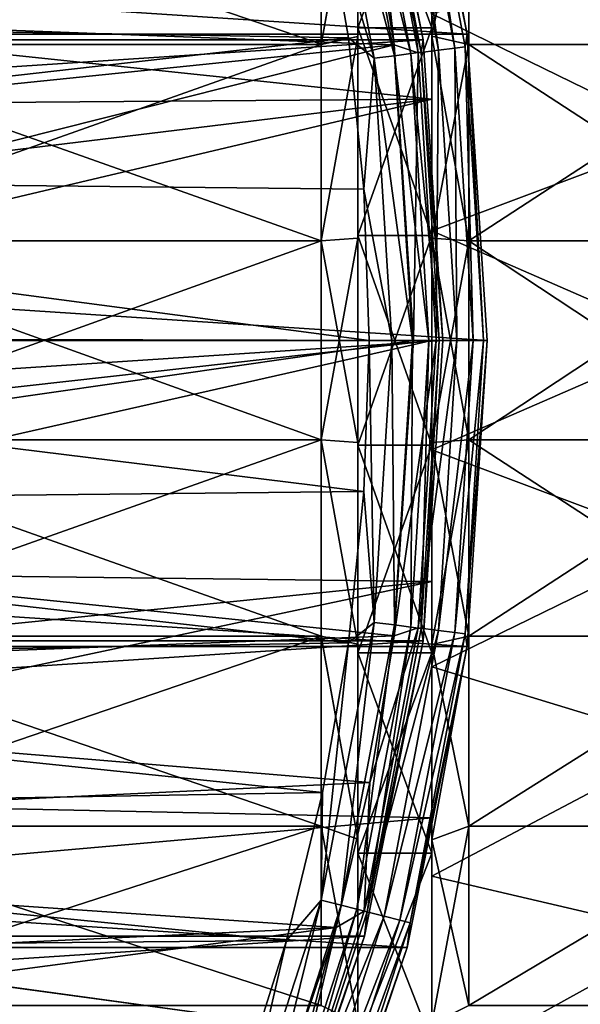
# Model space of a CAD drawing. Header units: millimetres. Extents: x -223 to 138, y -45 to 391.
# Tile 324 of 364: x 100.42 to 108.01, y -8.99 to 4.34. Entities that reach past the tile are written whole.
import ezdxf

# ---------------------------------------------------------------- set-up
doc = ezdxf.new("R2010")
doc.units = ezdxf.units.MM
doc.header["$LTSCALE"] = 65.185185
for name, color, linetype in [('1', 7, 'CONTINUOUS'), ('223', 7, 'CONTINUOUS'), ('224', 7, 'CONTINUOUS'), ('228', 7, 'CONTINUOUS'), ('229', 7, 'CONTINUOUS'), ('232', 7, 'CONTINUOUS'), ('233', 7, 'CONTINUOUS'), ('234', 7, 'CONTINUOUS'), ('314', 7, 'CONTINUOUS'), ('315', 7, 'CONTINUOUS'), ('319', 7, 'CONTINUOUS'), ('320', 7, 'CONTINUOUS'), ('321', 7, 'CONTINUOUS'), ('322', 7, 'CONTINUOUS'), ('325', 7, 'CONTINUOUS'), ('326', 7, 'CONTINUOUS'), ('327', 7, 'CONTINUOUS'), ('328', 7, 'CONTINUOUS'), ('329', 7, 'CONTINUOUS'), ('351', 7, 'CONTINUOUS'), ('362', 7, 'CONTINUOUS'), ('365', 7, 'CONTINUOUS'), ('63', 7, 'CONTINUOUS'), ('64', 7, 'CONTINUOUS'), ('69', 7, 'CONTINUOUS'), ('8', 7, 'CONTINUOUS'), ('82', 7, 'CONTINUOUS'), ('83', 7, 'CONTINUOUS'), ('9', 7, 'CONTINUOUS')]:
    doc.layers.add(name, color=color, linetype=linetype)

msp = doc.modelspace()

# ---------------------------------------------------------------- linework, layer by layer
at = {"layer": '1', "color": 7, "linetype": 'CONTINUOUS', "true_color": 0xaaaaaa}
for points in [[(106, -13, -38), (106, 13, -38), (106, 12.376, -15.519), (106, -13, -38)], [(106, 12.402, 19.37), (106, 9.528, 20.934), (106, 1.483, 19.794), (106, 12.402, 19.37)], [(106, 4.417, 19.352), (106, 12.402, 19.37), (106, 1.483, 19.794), (106, 4.417, 19.352)], [(106, 9.925, -17.191), (106, -13, -38), (106, 12.376, -15.519), (106, 9.925, -17.191)], [(106, 7.252, -18.478), (106, -13, -38), (106, 9.925, -17.191), (106, 7.252, -18.478)], [(106, -9.528, 20.934), (106, -12.402, 19.37), (106, 9.528, 20.934), (106, -9.528, 20.934)], [(106, 9.528, 20.934), (106, -12.402, 19.37), (106, -1.483, 19.794), (106, 9.528, 20.934)], [(106, 6.461, 22.074), (106, -9.528, 20.934), (106, 9.528, 20.934), (106, 6.461, 22.074)], [(106, 1.483, 19.794), (106, 9.528, 20.934), (106, -1.483, 19.794), (106, 1.483, 19.794)], [(106, 4.417, -19.352), (106, -13, -38), (106, 7.252, -18.478), (106, 4.417, -19.352)], [(106, -6.461, 22.074), (106, -9.528, 20.934), (106, 6.461, 22.074), (106, -6.461, 22.074)], [(106, 3.264, 22.767), (106, -6.461, 22.074), (106, 6.461, 22.074), (106, 3.264, 22.767)], [(106, 1.483, -19.794), (106, -13, -38), (106, 4.417, -19.352), (106, 1.483, -19.794)], [(106, -3.264, 22.767), (106, -6.461, 22.074), (106, 3.264, 22.767), (106, -3.264, 22.767)], [(106, 0, 23), (106, -3.264, 22.767), (106, 3.264, 22.767), (106, 0, 23)], [(106, -1.483, -19.794), (106, -13, -38), (106, 1.483, -19.794), (106, -1.483, -19.794)], [(106, -4.417, -19.352), (106, -13, -38), (106, -1.483, -19.794), (106, -4.417, -19.352)], [(106, -1.483, 19.794), (106, -12.402, 19.37), (106, -4.417, 19.352), (106, -1.483, 19.794)], [(106, -7.252, -18.478), (106, -13, -38), (106, -4.417, -19.352), (106, -7.252, -18.478)], [(106, -12.402, 19.37), (106, -15.025, 17.414), (106, -4.417, 19.352), (106, -12.402, 19.37)], [(106, -4.417, 19.352), (106, -15.025, 17.414), (106, -7.252, 18.478), (106, -4.417, 19.352)], [(106, -9.925, -17.191), (106, -13, -38), (106, -7.252, -18.478), (106, -9.925, -17.191)], [(106, -7.252, 18.478), (106, -15.025, 17.414), (106, -9.925, 17.191), (106, -7.252, 18.478)]]:
    msp.add_3dface(points, dxfattribs=at)
at = {"layer": '223', "color": 7, "linetype": 'CONTINUOUS', "true_color": 0xaaaaaa}
for points in [[(106, 6.942, -17.687), (106, 4.228, -18.524), (106, 4.116, -18.036), (106, 6.942, -17.687)], [(106, 6.759, -17.221), (106, 6.942, -17.687), (106, 4.116, -18.036), (106, 6.759, -17.221)], [(106, 4.228, 18.524), (106, 6.942, 17.687), (106, 1.382, 18.448), (106, 4.228, 18.524)], [(106, 1.382, 18.448), (106, 6.942, 17.687), (106, 4.116, 18.036), (106, 1.382, 18.448)], [(106, 4.116, 18.036), (106, 6.942, 17.687), (106, 6.759, 17.221), (106, 4.116, 18.036)], [(106, 4.228, -18.524), (106, 1.42, -18.947), (106, -4.228, -18.524), (106, 4.228, -18.524)], [(106, 4.228, -18.524), (106, -4.228, -18.524), (106, -1.382, -18.448), (106, 4.228, -18.524)], [(106, 4.116, -18.036), (106, 4.228, -18.524), (106, 1.382, -18.448), (106, 4.116, -18.036)], [(106, 1.382, -18.448), (106, 4.228, -18.524), (106, -1.382, -18.448), (106, 1.382, -18.448)], [(106, -4.228, 18.524), (106, -1.42, 18.947), (106, 4.228, 18.524), (106, -4.228, 18.524)], [(106, -4.228, 18.524), (106, 4.228, 18.524), (106, 1.382, 18.448), (106, -4.228, 18.524)], [(106, -1.42, 18.947), (106, 1.42, 18.947), (106, 4.228, 18.524), (106, -1.42, 18.947)], [(106, 1.42, -18.947), (106, -1.42, -18.947), (106, -4.228, -18.524), (106, 1.42, -18.947)], [(106, -1.382, 18.448), (106, -4.228, 18.524), (106, 1.382, 18.448), (106, -1.382, 18.448)], [(106, -4.228, -18.524), (106, -6.942, -17.687), (106, -1.382, -18.448), (106, -4.228, -18.524)], [(106, -1.382, -18.448), (106, -6.942, -17.687), (106, -4.116, -18.036), (106, -1.382, -18.448)], [(106, -4.116, 18.036), (106, -4.228, 18.524), (106, -1.382, 18.448), (106, -4.116, 18.036)], [(106, -4.116, -18.036), (106, -6.942, -17.687), (106, -6.759, -17.221), (106, -4.116, -18.036)], [(106, -6.942, 17.687), (106, -4.228, 18.524), (106, -4.116, 18.036), (106, -6.942, 17.687)], [(106, -6.759, 17.221), (106, -6.942, 17.687), (106, -4.116, 18.036), (106, -6.759, 17.221)], [(106, -6.942, -17.687), (106, -9.5, -16.454), (106, -6.759, -17.221), (106, -6.942, -17.687)], [(106, -6.759, -17.221), (106, -9.5, -16.454), (106, -9.25, -16.022), (106, -6.759, -17.221)], [(106, -9.5, 16.454), (106, -6.942, 17.687), (106, -6.759, 17.221), (106, -9.5, 16.454)], [(106, -9.25, 16.022), (106, -9.5, 16.454), (106, -6.759, 17.221), (106, -9.25, 16.022)]]:
    msp.add_3dface(points, dxfattribs=at)
at = {"layer": '224', "color": 7, "linetype": 'CONTINUOUS', "true_color": 0xaaaaaa}
for points in [[(109.403, 5.457, 18.585), (106, 4.417, 19.352), (109.403, 2.757, 19.173), (109.403, 5.457, 18.585)], [(106, 4.417, 19.352), (106, 1.483, 19.794), (109.403, 2.757, 19.173), (106, 4.417, 19.352)], [(109.403, 2.757, 19.173), (106, 1.483, 19.794), (109.403, 0, 19.37), (109.403, 2.757, 19.173)], [(106, 1.483, 19.794), (106, -1.483, 19.794), (109.403, 0, 19.37), (106, 1.483, 19.794)], [(109.403, 0, 19.37), (106, -1.483, 19.794), (109.403, -2.757, 19.173), (109.403, 0, 19.37)], [(106, -1.483, 19.794), (106, -4.417, 19.352), (109.403, -2.757, 19.173), (106, -1.483, 19.794)], [(109.403, -2.757, 19.173), (106, -4.417, 19.352), (109.403, -5.457, 18.585), (109.403, -2.757, 19.173)], [(106, -4.417, 19.352), (106, -7.252, 18.478), (109.403, -5.457, 18.585), (106, -4.417, 19.352)], [(109.403, -5.457, 18.585), (106, -7.252, 18.478), (109.403, -8.047, 17.62), (109.403, -5.457, 18.585)], [(106, -7.252, 18.478), (106, -9.925, 17.191), (109.403, -8.047, 17.62), (106, -7.252, 18.478)], [(109.403, -8.047, 17.62), (106, -9.925, 17.191), (109.403, -10.472, 16.295), (109.403, -8.047, 17.62)]]:
    msp.add_3dface(points, dxfattribs=at)
at = {"layer": '228', "color": 7, "linetype": 'CONTINUOUS', "true_color": 0xaaaaaa}
for points in [[(110.582, 6.576, 16.756), (110.582, 4.005, 17.549), (106.5, 6.576, 16.756), (110.582, 6.576, 16.756)], [(106.5, 6.576, 16.756), (110.582, 4.005, 17.549), (106.5, 4.005, 17.549), (106.5, 6.576, 16.756)], [(110.582, 4.005, 17.549), (110.582, 1.345, 17.95), (106.5, 4.005, 17.549), (110.582, 4.005, 17.549)], [(106.5, 4.005, 17.549), (110.582, 1.345, 17.95), (106.5, 1.345, 17.95), (106.5, 4.005, 17.549)], [(110.582, 1.345, 17.95), (110.582, -1.345, 17.95), (106.5, 1.345, 17.95), (110.582, 1.345, 17.95)], [(106.5, 1.345, 17.95), (110.582, -1.345, 17.95), (106.5, -1.345, 17.95), (106.5, 1.345, 17.95)], [(110.582, -1.345, 17.95), (110.582, -4.005, 17.549), (106.5, -1.345, 17.95), (110.582, -1.345, 17.95)], [(106.5, -1.345, 17.95), (110.582, -4.005, 17.549), (106.5, -4.005, 17.549), (106.5, -1.345, 17.95)], [(110.582, -4.005, 17.549), (110.582, -6.576, 16.756), (106.5, -6.576, 16.756), (110.582, -4.005, 17.549)], [(106.5, -4.005, 17.549), (110.582, -4.005, 17.549), (106.5, -6.576, 16.756), (106.5, -4.005, 17.549)], [(110.582, -6.576, 16.756), (110.582, -9, 15.588), (106.5, -9, 15.589), (110.582, -6.576, 16.756)], [(106.5, -6.576, 16.756), (110.582, -6.576, 16.756), (106.5, -9, 15.589), (106.5, -6.576, 16.756)]]:
    msp.add_3dface(points, dxfattribs=at)
at = {"layer": '229', "color": 7, "linetype": 'CONTINUOUS', "true_color": 0xaaaaaa}
for points in [[(109.403, 2.757, -19.173), (106, 4.417, -19.352), (109.403, 5.457, -18.585), (109.403, 2.757, -19.173)], [(106, 1.483, -19.794), (106, 4.417, -19.352), (109.403, 2.757, -19.173), (106, 1.483, -19.794)], [(109.403, 0, -19.37), (106, 1.483, -19.794), (109.403, 2.757, -19.173), (109.403, 0, -19.37)], [(106, -1.483, -19.794), (106, 1.483, -19.794), (109.403, 0, -19.37), (106, -1.483, -19.794)], [(109.403, -2.757, -19.173), (106, -1.483, -19.794), (109.403, 0, -19.37), (109.403, -2.757, -19.173)], [(106, -4.417, -19.352), (106, -1.483, -19.794), (109.403, -2.757, -19.173), (106, -4.417, -19.352)], [(109.403, -5.457, -18.585), (106, -4.417, -19.352), (109.403, -2.757, -19.173), (109.403, -5.457, -18.585)], [(106, -7.252, -18.478), (106, -4.417, -19.352), (109.403, -5.457, -18.585), (106, -7.252, -18.478)], [(109.403, -8.047, -17.62), (106, -7.252, -18.478), (109.403, -5.457, -18.585), (109.403, -8.047, -17.62)], [(106, -9.925, -17.191), (106, -7.252, -18.478), (109.403, -8.047, -17.62), (106, -9.925, -17.191)], [(109.403, -10.472, -16.295), (106, -9.925, -17.191), (109.403, -8.047, -17.62), (109.403, -10.472, -16.295)]]:
    msp.add_3dface(points, dxfattribs=at)
at = {"layer": '232', "color": 7, "linetype": 'CONTINUOUS', "true_color": 0xaaaaaa}
for points in [[(110.582, 4.005, -17.549), (110.582, 6.576, -16.756), (106.5, 6.576, -16.756), (110.582, 4.005, -17.549)], [(106.5, 4.005, -17.549), (110.582, 4.005, -17.549), (106.5, 6.576, -16.756), (106.5, 4.005, -17.549)], [(110.582, 1.345, -17.95), (110.582, 4.005, -17.549), (106.5, 1.345, -17.95), (110.582, 1.345, -17.95)], [(106.5, 1.345, -17.95), (110.582, 4.005, -17.549), (106.5, 4.005, -17.549), (106.5, 1.345, -17.95)], [(110.582, -1.345, -17.95), (110.582, 1.345, -17.95), (106.5, -1.345, -17.95), (110.582, -1.345, -17.95)], [(106.5, -1.345, -17.95), (110.582, 1.345, -17.95), (106.5, 1.345, -17.95), (106.5, -1.345, -17.95)], [(110.582, -4.005, -17.549), (110.582, -1.345, -17.95), (106.5, -4.005, -17.549), (110.582, -4.005, -17.549)], [(106.5, -4.005, -17.549), (110.582, -1.345, -17.95), (106.5, -1.345, -17.95), (106.5, -4.005, -17.549)], [(110.582, -6.576, -16.756), (110.582, -4.005, -17.549), (106.5, -6.576, -16.756), (110.582, -6.576, -16.756)], [(106.5, -6.576, -16.756), (110.582, -4.005, -17.549), (106.5, -4.005, -17.549), (106.5, -6.576, -16.756)], [(110.582, -9, -15.588), (110.582, -6.576, -16.756), (106.5, -9, -15.589), (110.582, -9, -15.588)], [(106.5, -9, -15.589), (110.582, -6.576, -16.756), (106.5, -6.576, -16.756), (106.5, -9, -15.589)]]:
    msp.add_3dface(points, dxfattribs=at)
at = {"layer": '233', "color": 7, "linetype": 'CONTINUOUS', "true_color": 0xaaaaaa}
for points in [[(106, 6.759, -17.221), (106, 4.116, -18.036), (106.5, 6.576, -16.756), (106, 6.759, -17.221)], [(106, 4.116, -18.036), (106.5, 4.005, -17.549), (106.5, 6.576, -16.756), (106, 4.116, -18.036)], [(106, 4.116, -18.036), (106, 1.382, -18.448), (106.5, 4.005, -17.549), (106, 4.116, -18.036)], [(106, 1.382, -18.448), (106.5, 1.345, -17.95), (106.5, 4.005, -17.549), (106, 1.382, -18.448)], [(106, 1.382, -18.448), (106, -1.382, -18.448), (106.5, 1.345, -17.95), (106, 1.382, -18.448)], [(106, -1.382, -18.448), (106.5, -1.345, -17.95), (106.5, 1.345, -17.95), (106, -1.382, -18.448)], [(106, -1.382, -18.448), (106, -4.116, -18.036), (106.5, -1.345, -17.95), (106, -1.382, -18.448)], [(106, -4.116, -18.036), (106.5, -4.005, -17.549), (106.5, -1.345, -17.95), (106, -4.116, -18.036)], [(106, -4.116, -18.036), (106, -6.759, -17.221), (106.5, -4.005, -17.549), (106, -4.116, -18.036)], [(106, -6.759, -17.221), (106.5, -6.576, -16.756), (106.5, -4.005, -17.549), (106, -6.759, -17.221)], [(106, -6.759, -17.221), (106, -9.25, -16.022), (106.5, -6.576, -16.756), (106, -6.759, -17.221)], [(106, -9.25, -16.022), (106.5, -9, -15.589), (106.5, -6.576, -16.756), (106, -9.25, -16.022)]]:
    msp.add_3dface(points, dxfattribs=at)
at = {"layer": '234', "color": 7, "linetype": 'CONTINUOUS', "true_color": 0xaaaaaa}
for points in [[(106, 4.116, 18.036), (106, 6.759, 17.221), (106.5, 4.005, 17.549), (106, 4.116, 18.036)], [(106, 6.759, 17.221), (106.5, 6.576, 16.756), (106.5, 4.005, 17.549), (106, 6.759, 17.221)], [(106, 1.382, 18.448), (106, 4.116, 18.036), (106.5, 1.345, 17.95), (106, 1.382, 18.448)], [(106, 4.116, 18.036), (106.5, 4.005, 17.549), (106.5, 1.345, 17.95), (106, 4.116, 18.036)], [(106, -1.382, 18.448), (106, 1.382, 18.448), (106.5, -1.345, 17.95), (106, -1.382, 18.448)], [(106, 1.382, 18.448), (106.5, 1.345, 17.95), (106.5, -1.345, 17.95), (106, 1.382, 18.448)], [(106, -1.382, 18.448), (106.5, -1.345, 17.95), (106.5, -4.005, 17.549), (106, -1.382, 18.448)], [(106, -4.116, 18.036), (106, -1.382, 18.448), (106.5, -4.005, 17.549), (106, -4.116, 18.036)], [(106, -4.116, 18.036), (106.5, -4.005, 17.549), (106.5, -6.576, 16.756), (106, -4.116, 18.036)], [(106, -6.759, 17.221), (106, -4.116, 18.036), (106.5, -6.576, 16.756), (106, -6.759, 17.221)], [(106, -6.759, 17.221), (106.5, -6.576, 16.756), (106.5, -9, 15.589), (106, -6.759, 17.221)], [(106, -9.25, 16.022), (106, -6.759, 17.221), (106.5, -9, 15.589), (106, -9.25, 16.022)]]:
    msp.add_3dface(points, dxfattribs=at)
at = {"layer": '314', "color": 7, "linetype": 'CONTINUOUS', "true_color": 0xaaaaaa}
for points in [[(106.75, 0, -54.5), (106.478, -4.144, -54.5), (106.75, 0, -73.5), (106.75, 0, -54.5)], [(106.75, 0, -73.5), (106.478, -4.144, -54.5), (106.478, -4.144, -73.5), (106.75, 0, -73.5)], [(106.478, -4.144, -54.5), (105.668, -8.218, -54.5), (106.478, -4.144, -73.5), (106.478, -4.144, -54.5)], [(106.478, -4.144, -73.5), (105.668, -8.218, -54.5), (105.668, -8.218, -73.5), (106.478, -4.144, -73.5)], [(105.668, -8.218, -54.5), (104.333, -12.15, -54.5), (105.668, -8.218, -73.5), (105.668, -8.218, -54.5)], [(105.668, -8.218, -73.5), (104.333, -12.15, -54.5), (104.333, -12.15, -73.5), (105.668, -8.218, -73.5)]]:
    msp.add_3dface(points, dxfattribs=at)
at = {"layer": '315', "color": 7, "linetype": 'CONTINUOUS', "true_color": 0xaaaaaa}
for points in [[(105.489, 4, -53.5), (105.162, 5.986, -53.5), (88.845, 4.635, -53.5), (105.489, 4, -53.5)], [(89.41, 2.348, -53.5), (105.489, 4, -53.5), (88.845, 4.635, -53.5), (89.41, 2.348, -53.5)], [(89.6, 0, -53.5), (105.489, 4, -53.5), (89.41, 2.348, -53.5), (89.6, 0, -53.5)], [(105.75, 0, -53.5), (105.489, 4, -53.5), (89.6, 0, -53.5), (105.75, 0, -53.5)], [(105.489, -4, -53.5), (105.75, 0, -53.5), (89.41, -2.348, -53.5), (105.489, -4, -53.5)], [(89.41, -2.348, -53.5), (105.75, 0, -53.5), (89.6, 0, -53.5), (89.41, -2.348, -53.5)], [(88.845, -4.635, -53.5), (105.489, -4, -53.5), (89.41, -2.348, -53.5), (88.845, -4.635, -53.5)], [(105.162, -5.986, -53.5), (105.489, -4, -53.5), (88.845, -4.635, -53.5), (105.162, -5.986, -53.5)], [(87.919, -6.801, -53.5), (105.162, -5.986, -53.5), (88.845, -4.635, -53.5), (87.919, -6.801, -53.5)], [(104.705, -7.947, -53.5), (105.162, -5.986, -53.5), (87.919, -6.801, -53.5), (104.705, -7.947, -53.5)], [(86.657, -8.79, -53.5), (104.705, -7.947, -53.5), (87.919, -6.801, -53.5), (86.657, -8.79, -53.5)], [(103.414, -11.757, -53.5), (104.705, -7.947, -53.5), (85.092, -10.55, -53.5), (103.414, -11.757, -53.5)], [(85.092, -10.55, -53.5), (104.705, -7.947, -53.5), (86.657, -8.79, -53.5), (85.092, -10.55, -53.5)]]:
    msp.add_3dface(points, dxfattribs=at)
at = {"layer": '319', "color": 7, "linetype": 'CONTINUOUS', "true_color": 0xaaaaaa}
for points in [[(104.522, 6.121, -54.1), (104.871, 4.092, -54.1), (87.769, 4.383, -54.1), (104.522, 6.121, -54.1)], [(87.769, 4.383, -54.1), (104.871, 4.092, -54.1), (88.316, 2.222, -54.1), (87.769, 4.383, -54.1)], [(104.871, 4.092, -54.1), (105.08, 2.047, -54.1), (88.316, 2.222, -54.1), (104.871, 4.092, -54.1)], [(105.15, 0, -54.1), (88.5, 0, -54.1), (88.316, 2.222, -54.1), (105.15, 0, -54.1)], [(105.08, 2.047, -54.1), (105.15, 0, -54.1), (88.316, 2.222, -54.1), (105.08, 2.047, -54.1)], [(88.316, -2.222, -54.1), (88.5, 0, -54.1), (105.08, -2.047, -54.1), (88.316, -2.222, -54.1)], [(88.5, 0, -54.1), (105.15, 0, -54.1), (105.08, -2.047, -54.1), (88.5, 0, -54.1)], [(104.871, -4.092, -54.1), (88.316, -2.222, -54.1), (105.08, -2.047, -54.1), (104.871, -4.092, -54.1)], [(87.769, -4.383, -54.1), (88.316, -2.222, -54.1), (104.871, -4.092, -54.1), (87.769, -4.383, -54.1)], [(104.522, -6.121, -54.1), (87.769, -4.383, -54.1), (104.871, -4.092, -54.1), (104.522, -6.121, -54.1)], [(86.873, -6.425, -54.1), (87.769, -4.383, -54.1), (104.522, -6.121, -54.1), (86.873, -6.425, -54.1)], [(104.035, -8.123, -54.1), (86.873, -6.425, -54.1), (104.522, -6.121, -54.1), (104.035, -8.123, -54.1)], [(85.653, -8.292, -54.1), (86.873, -6.425, -54.1), (104.035, -8.123, -54.1), (85.653, -8.292, -54.1)], [(103.413, -10.086, -54.1), (85.653, -8.292, -54.1), (104.035, -8.123, -54.1), (103.413, -10.086, -54.1)], [(84.143, -9.932, -54.1), (85.653, -8.292, -54.1), (103.413, -10.086, -54.1), (84.143, -9.932, -54.1)]]:
    msp.add_3dface(points, dxfattribs=at)
at = {"layer": '320', "color": 7, "linetype": 'CONTINUOUS', "true_color": 0xaaaaaa}
for points in [[(106.15, 0, -55.1), (106.15, 0, -73.457), (105.884, -4.066, -73.457), (106.15, 0, -55.1)], [(105.884, -4.066, -55.1), (106.15, 0, -55.1), (105.884, -4.066, -73.457), (105.884, -4.066, -55.1)], [(105.089, -8.062, -55.1), (105.884, -4.066, -55.1), (105.089, -8.062, -73.457), (105.089, -8.062, -55.1)], [(105.089, -8.062, -73.457), (105.884, -4.066, -55.1), (105.884, -4.066, -73.457), (105.089, -8.062, -73.457)], [(103.779, -11.921, -55.1), (105.089, -8.062, -55.1), (103.779, -11.921, -73.457), (103.779, -11.921, -55.1)], [(103.779, -11.921, -73.457), (105.089, -8.062, -55.1), (105.089, -8.062, -73.457), (103.779, -11.921, -73.457)]]:
    msp.add_3dface(points, dxfattribs=at)
at = {"layer": '321', "color": 7, "linetype": 'CONTINUOUS', "true_color": 0xaaaaaa}
for points in [[(44.332, 8.218, -73.5), (106.478, 4.144, -73.5), (43.522, 4.144, -73.5), (44.332, 8.218, -73.5)], [(105.668, 8.218, -73.5), (106.478, 4.144, -73.5), (44.332, 8.218, -73.5), (105.668, 8.218, -73.5)], [(106.75, 0, -73.5), (43.25, 0, -73.5), (43.522, 4.144, -73.5), (106.75, 0, -73.5)], [(106.478, 4.144, -73.5), (106.75, 0, -73.5), (43.522, 4.144, -73.5), (106.478, 4.144, -73.5)], [(106.75, 0, -73.5), (106.478, -4.144, -73.5), (43.25, 0, -73.5), (106.75, 0, -73.5)], [(106.478, -4.144, -73.5), (43.522, -4.144, -73.5), (43.25, 0, -73.5), (106.478, -4.144, -73.5)], [(106.478, -4.144, -73.5), (105.668, -8.218, -73.5), (43.522, -4.144, -73.5), (106.478, -4.144, -73.5)], [(105.668, -8.218, -73.5), (44.332, -8.218, -73.5), (43.522, -4.144, -73.5), (105.668, -8.218, -73.5)], [(105.668, -8.218, -73.5), (104.333, -12.15, -73.5), (44.332, -8.218, -73.5), (105.668, -8.218, -73.5)], [(104.333, -12.15, -73.5), (45.667, -12.15, -73.5), (44.332, -8.218, -73.5), (104.333, -12.15, -73.5)]]:
    msp.add_3dface(points, dxfattribs=at)
at = {"layer": '322', "color": 7, "linetype": 'CONTINUOUS', "true_color": 0xaaaaaa}
for points in [[(106.478, 4.144, -73.5), (105.668, 8.218, -73.5), (106.478, 4.144, -54.5), (106.478, 4.144, -73.5)], [(106.478, 4.144, -54.5), (105.668, 8.218, -73.5), (105.668, 8.218, -54.5), (106.478, 4.144, -54.5)], [(106.75, 0, -54.5), (106.75, 0, -73.5), (106.478, 4.144, -73.5), (106.75, 0, -54.5)], [(106.75, 0, -54.5), (106.478, 4.144, -73.5), (106.478, 4.144, -54.5), (106.75, 0, -54.5)]]:
    msp.add_3dface(points, dxfattribs=at)
at = {"layer": '325', "color": 7, "linetype": 'CONTINUOUS', "true_color": 0xaaaaaa}
for points in [[(105.884, 4.066, -55.1), (105.089, 8.062, -55.1), (105.884, 4.066, -73.457), (105.884, 4.066, -55.1)], [(105.884, 4.066, -73.457), (105.089, 8.062, -55.1), (105.089, 8.062, -73.457), (105.884, 4.066, -73.457)], [(106.15, 0, -73.457), (106.15, 0, -55.1), (105.884, 4.066, -55.1), (106.15, 0, -73.457)], [(106.15, 0, -73.457), (105.884, 4.066, -55.1), (105.884, 4.066, -73.457), (106.15, 0, -73.457)]]:
    msp.add_3dface(points, dxfattribs=at)
at = {"layer": '326', "color": 7, "linetype": 'CONTINUOUS', "true_color": 0xaaaaaa}
for points in [[(105.75, 0, -53.5), (105.489, -4, -53.5), (106.059, 0, -53.549), (105.75, 0, -53.5)], [(106.059, 0, -53.549), (105.489, -4, -53.5), (105.814, -3.893, -53.549), (106.059, 0, -53.549)], [(106.059, 0, -53.549), (105.814, -3.893, -53.549), (106.338, 0, -53.691), (106.059, 0, -53.549)], [(106.338, 0, -53.691), (105.814, -3.893, -53.549), (106.091, -3.928, -53.691), (106.338, 0, -53.691)], [(106.338, 0, -53.691), (106.091, -3.928, -53.691), (106.559, 0, -53.913), (106.338, 0, -53.691)], [(106.559, 0, -53.913), (106.091, -3.928, -53.691), (106.311, -3.955, -53.913), (106.559, 0, -53.913)], [(106.559, 0, -53.913), (106.311, -3.955, -53.913), (106.701, 0, -54.192), (106.559, 0, -53.913)], [(106.701, 0, -54.192), (106.311, -3.955, -53.913), (106.451, -3.973, -54.192), (106.701, 0, -54.192)], [(106.478, -4.144, -54.5), (106.75, 0, -54.5), (106.451, -3.973, -54.192), (106.478, -4.144, -54.5)], [(106.75, 0, -54.5), (106.701, 0, -54.192), (106.451, -3.973, -54.192), (106.75, 0, -54.5)], [(105.814, -3.893, -53.549), (105.162, -5.986, -53.5), (105.083, -7.724, -53.549), (105.814, -3.893, -53.549)], [(105.814, -3.893, -53.549), (105.083, -7.724, -53.549), (106.091, -3.928, -53.691), (105.814, -3.893, -53.549)], [(106.091, -3.928, -53.691), (105.083, -7.724, -53.549), (105.353, -7.793, -53.691), (106.091, -3.928, -53.691)], [(105.489, -4, -53.5), (105.162, -5.986, -53.5), (105.814, -3.893, -53.549), (105.489, -4, -53.5)], [(106.091, -3.928, -53.691), (105.353, -7.793, -53.691), (106.311, -3.955, -53.913), (106.091, -3.928, -53.691)], [(106.311, -3.955, -53.913), (105.353, -7.793, -53.691), (105.568, -7.849, -53.913), (106.311, -3.955, -53.913)], [(106.311, -3.955, -53.913), (105.568, -7.849, -53.913), (106.451, -3.973, -54.192), (106.311, -3.955, -53.913)], [(106.451, -3.973, -54.192), (105.568, -7.849, -53.913), (105.705, -7.884, -54.192), (106.451, -3.973, -54.192)], [(106.478, -4.144, -54.5), (106.451, -3.973, -54.192), (105.705, -7.884, -54.192), (106.478, -4.144, -54.5)], [(105.668, -8.218, -54.5), (106.478, -4.144, -54.5), (105.705, -7.884, -54.192), (105.668, -8.218, -54.5)], [(105.162, -5.986, -53.5), (104.705, -7.947, -53.5), (105.083, -7.724, -53.549), (105.162, -5.986, -53.5)], [(105.083, -7.724, -53.549), (104.705, -7.947, -53.5), (103.878, -11.434, -53.549), (105.083, -7.724, -53.549)], [(105.083, -7.724, -53.549), (103.878, -11.434, -53.549), (105.353, -7.793, -53.691), (105.083, -7.724, -53.549)], [(105.353, -7.793, -53.691), (103.878, -11.434, -53.549), (104.137, -11.536, -53.691), (105.353, -7.793, -53.691)], [(105.353, -7.793, -53.691), (104.137, -11.536, -53.691), (105.568, -7.849, -53.913), (105.353, -7.793, -53.691)], [(105.568, -7.849, -53.913), (104.137, -11.536, -53.691), (104.343, -11.618, -53.913), (105.568, -7.849, -53.913)], [(105.568, -7.849, -53.913), (104.343, -11.618, -53.913), (105.705, -7.884, -54.192), (105.568, -7.849, -53.913)], [(104.705, -7.947, -53.5), (103.414, -11.757, -53.5), (103.878, -11.434, -53.549), (104.705, -7.947, -53.5)], [(105.705, -7.884, -54.192), (104.343, -11.618, -53.913), (104.475, -11.67, -54.192), (105.705, -7.884, -54.192)], [(105.668, -8.218, -54.5), (105.705, -7.884, -54.192), (104.475, -11.67, -54.192), (105.668, -8.218, -54.5)], [(104.333, -12.15, -54.5), (105.668, -8.218, -54.5), (104.475, -11.67, -54.192), (104.333, -12.15, -54.5)]]:
    msp.add_3dface(points, dxfattribs=at)
at = {"layer": '327', "color": 7, "linetype": 'CONTINUOUS', "true_color": 0xaaaaaa}
for points in [[(106.478, 4.144, -54.5), (105.668, 8.218, -54.5), (105.705, 7.884, -54.192), (106.478, 4.144, -54.5)], [(105.568, 7.849, -53.913), (106.311, 3.955, -53.913), (105.705, 7.884, -54.192), (105.568, 7.849, -53.913)], [(106.478, 4.144, -54.5), (105.705, 7.884, -54.192), (106.451, 3.973, -54.192), (106.478, 4.144, -54.5)], [(105.705, 7.884, -54.192), (106.311, 3.955, -53.913), (106.451, 3.973, -54.192), (105.705, 7.884, -54.192)], [(105.083, 7.724, -53.549), (105.814, 3.893, -53.549), (105.353, 7.793, -53.691), (105.083, 7.724, -53.549)], [(105.353, 7.793, -53.691), (106.091, 3.928, -53.691), (105.568, 7.849, -53.913), (105.353, 7.793, -53.691)], [(105.353, 7.793, -53.691), (105.814, 3.893, -53.549), (106.091, 3.928, -53.691), (105.353, 7.793, -53.691)], [(105.568, 7.849, -53.913), (106.091, 3.928, -53.691), (106.311, 3.955, -53.913), (105.568, 7.849, -53.913)], [(105.162, 5.986, -53.5), (105.489, 4, -53.5), (105.083, 7.724, -53.549), (105.162, 5.986, -53.5)], [(105.083, 7.724, -53.549), (105.489, 4, -53.5), (105.814, 3.893, -53.549), (105.083, 7.724, -53.549)], [(106.701, 0, -54.192), (106.478, 4.144, -54.5), (106.451, 3.973, -54.192), (106.701, 0, -54.192)], [(106.75, 0, -54.5), (106.478, 4.144, -54.5), (106.701, 0, -54.192), (106.75, 0, -54.5)], [(105.489, 4, -53.5), (105.75, 0, -53.5), (105.814, 3.893, -53.549), (105.489, 4, -53.5)], [(105.75, 0, -53.5), (106.059, 0, -53.549), (105.814, 3.893, -53.549), (105.75, 0, -53.5)], [(105.814, 3.893, -53.549), (106.059, 0, -53.549), (106.091, 3.928, -53.691), (105.814, 3.893, -53.549)], [(106.059, 0, -53.549), (106.338, 0, -53.691), (106.091, 3.928, -53.691), (106.059, 0, -53.549)], [(106.091, 3.928, -53.691), (106.338, 0, -53.691), (106.311, 3.955, -53.913), (106.091, 3.928, -53.691)], [(106.311, 3.955, -53.913), (106.559, 0, -53.913), (106.451, 3.973, -54.192), (106.311, 3.955, -53.913)], [(106.338, 0, -53.691), (106.559, 0, -53.913), (106.311, 3.955, -53.913), (106.338, 0, -53.691)], [(106.559, 0, -53.913), (106.701, 0, -54.192), (106.451, 3.973, -54.192), (106.559, 0, -53.913)]]:
    msp.add_3dface(points, dxfattribs=at)
at = {"layer": '328', "color": 7, "linetype": 'CONTINUOUS', "true_color": 0xaaaaaa}
for points in [[(105.089, 8.062, -55.1), (105.884, 4.066, -55.1), (105.124, 7.735, -54.792), (105.089, 8.062, -55.1)], [(105.124, 7.735, -54.792), (105.856, 3.898, -54.792), (104.987, 7.699, -54.513), (105.124, 7.735, -54.792)], [(105.124, 7.735, -54.792), (105.884, 4.066, -55.1), (105.856, 3.898, -54.792), (105.124, 7.735, -54.792)], [(104.772, 7.644, -54.291), (105.496, 3.852, -54.291), (104.502, 7.575, -54.149), (104.772, 7.644, -54.291)], [(104.987, 7.699, -54.513), (105.715, 3.88, -54.513), (104.772, 7.644, -54.291), (104.987, 7.699, -54.513)], [(104.772, 7.644, -54.291), (105.715, 3.88, -54.513), (105.496, 3.852, -54.291), (104.772, 7.644, -54.291)], [(104.987, 7.699, -54.513), (105.856, 3.898, -54.792), (105.715, 3.88, -54.513), (104.987, 7.699, -54.513)], [(104.522, 6.121, -54.1), (104.502, 7.575, -54.149), (105.219, 3.818, -54.149), (104.522, 6.121, -54.1)], [(104.502, 7.575, -54.149), (105.496, 3.852, -54.291), (105.219, 3.818, -54.149), (104.502, 7.575, -54.149)], [(104.871, 4.092, -54.1), (104.522, 6.121, -54.1), (105.219, 3.818, -54.149), (104.871, 4.092, -54.1)], [(105.08, 2.047, -54.1), (104.871, 4.092, -54.1), (105.219, 3.818, -54.149), (105.08, 2.047, -54.1)], [(105.884, 4.066, -55.1), (106.15, 0, -55.1), (105.856, 3.898, -54.792), (105.884, 4.066, -55.1)], [(105.715, 3.88, -54.513), (105.959, 0, -54.513), (105.496, 3.852, -54.291), (105.715, 3.88, -54.513)], [(105.856, 3.898, -54.792), (106.101, 0, -54.792), (105.715, 3.88, -54.513), (105.856, 3.898, -54.792)], [(105.715, 3.88, -54.513), (106.101, 0, -54.792), (105.959, 0, -54.513), (105.715, 3.88, -54.513)], [(105.856, 3.898, -54.792), (106.15, 0, -55.1), (106.101, 0, -54.792), (105.856, 3.898, -54.792)], [(105.08, 2.047, -54.1), (105.219, 3.818, -54.149), (105.459, 0, -54.149), (105.08, 2.047, -54.1)], [(105.496, 3.852, -54.291), (105.738, 0, -54.291), (105.219, 3.818, -54.149), (105.496, 3.852, -54.291)], [(105.219, 3.818, -54.149), (105.738, 0, -54.291), (105.459, 0, -54.149), (105.219, 3.818, -54.149)], [(105.496, 3.852, -54.291), (105.959, 0, -54.513), (105.738, 0, -54.291), (105.496, 3.852, -54.291)], [(105.15, 0, -54.1), (105.08, 2.047, -54.1), (105.459, 0, -54.149), (105.15, 0, -54.1)]]:
    msp.add_3dface(points, dxfattribs=at)
at = {"layer": '329', "color": 7, "linetype": 'CONTINUOUS', "true_color": 0xaaaaaa}
for points in [[(105.08, -2.047, -54.1), (105.15, 0, -54.1), (105.219, -3.818, -54.149), (105.08, -2.047, -54.1)], [(105.15, 0, -54.1), (105.459, 0, -54.149), (105.219, -3.818, -54.149), (105.15, 0, -54.1)], [(105.459, 0, -54.149), (105.496, -3.852, -54.291), (105.219, -3.818, -54.149), (105.459, 0, -54.149)], [(105.459, 0, -54.149), (105.738, 0, -54.291), (105.496, -3.852, -54.291), (105.459, 0, -54.149)], [(106.101, 0, -54.792), (105.884, -4.066, -55.1), (105.856, -3.898, -54.792), (106.101, 0, -54.792)], [(105.959, 0, -54.513), (106.101, 0, -54.792), (105.856, -3.898, -54.792), (105.959, 0, -54.513)], [(106.15, 0, -55.1), (105.884, -4.066, -55.1), (106.101, 0, -54.792), (106.15, 0, -55.1)], [(105.738, 0, -54.291), (105.715, -3.88, -54.513), (105.496, -3.852, -54.291), (105.738, 0, -54.291)], [(105.738, 0, -54.291), (105.959, 0, -54.513), (105.715, -3.88, -54.513), (105.738, 0, -54.291)], [(105.959, 0, -54.513), (105.856, -3.898, -54.792), (105.715, -3.88, -54.513), (105.959, 0, -54.513)], [(104.871, -4.092, -54.1), (105.08, -2.047, -54.1), (105.219, -3.818, -54.149), (104.871, -4.092, -54.1)], [(104.871, -4.092, -54.1), (105.219, -3.818, -54.149), (104.502, -7.575, -54.149), (104.871, -4.092, -54.1)], [(105.219, -3.818, -54.149), (104.772, -7.644, -54.291), (104.502, -7.575, -54.149), (105.219, -3.818, -54.149)], [(105.496, -3.852, -54.291), (104.772, -7.644, -54.291), (105.219, -3.818, -54.149), (105.496, -3.852, -54.291)], [(105.496, -3.852, -54.291), (104.987, -7.699, -54.513), (104.772, -7.644, -54.291), (105.496, -3.852, -54.291)], [(105.715, -3.88, -54.513), (104.987, -7.699, -54.513), (105.496, -3.852, -54.291), (105.715, -3.88, -54.513)], [(105.715, -3.88, -54.513), (105.124, -7.735, -54.792), (104.987, -7.699, -54.513), (105.715, -3.88, -54.513)], [(105.856, -3.898, -54.792), (105.124, -7.735, -54.792), (105.715, -3.88, -54.513), (105.856, -3.898, -54.792)], [(105.856, -3.898, -54.792), (105.884, -4.066, -55.1), (105.124, -7.735, -54.792), (105.856, -3.898, -54.792)], [(104.522, -6.121, -54.1), (104.871, -4.092, -54.1), (104.502, -7.575, -54.149), (104.522, -6.121, -54.1)], [(105.884, -4.066, -55.1), (105.089, -8.062, -55.1), (105.124, -7.735, -54.792), (105.884, -4.066, -55.1)], [(104.035, -8.123, -54.1), (104.522, -6.121, -54.1), (104.502, -7.575, -54.149), (104.035, -8.123, -54.1)], [(104.035, -8.123, -54.1), (104.502, -7.575, -54.149), (103.32, -11.213, -54.149), (104.035, -8.123, -54.1)], [(104.502, -7.575, -54.149), (103.58, -11.315, -54.291), (103.32, -11.213, -54.149), (104.502, -7.575, -54.149)], [(104.772, -7.644, -54.291), (103.58, -11.315, -54.291), (104.502, -7.575, -54.149), (104.772, -7.644, -54.291)], [(104.772, -7.644, -54.291), (103.785, -11.397, -54.513), (103.58, -11.315, -54.291), (104.772, -7.644, -54.291)], [(104.987, -7.699, -54.513), (103.785, -11.397, -54.513), (104.772, -7.644, -54.291), (104.987, -7.699, -54.513)], [(104.987, -7.699, -54.513), (103.917, -11.449, -54.792), (103.785, -11.397, -54.513), (104.987, -7.699, -54.513)], [(105.124, -7.735, -54.792), (103.917, -11.449, -54.792), (104.987, -7.699, -54.513), (105.124, -7.735, -54.792)], [(105.124, -7.735, -54.792), (105.089, -8.062, -55.1), (103.917, -11.449, -54.792), (105.124, -7.735, -54.792)], [(103.413, -10.086, -54.1), (104.035, -8.123, -54.1), (103.32, -11.213, -54.149), (103.413, -10.086, -54.1)], [(105.089, -8.062, -55.1), (103.779, -11.921, -55.1), (103.917, -11.449, -54.792), (105.089, -8.062, -55.1)]]:
    msp.add_3dface(points, dxfattribs=at)
at = {"layer": '351', "linetype": 'CONTINUOUS'}
for points in [[(105.884, 4.066, -73.457), (105.089, 8.062, -73.457), (44.116, 4.066, -73.457), (105.884, 4.066, -73.457)], [(105.089, 8.062, -73.457), (44.911, 8.062, -73.457), (44.116, 4.066, -73.457), (105.089, 8.062, -73.457)], [(43.85, 0, -73.457), (106.15, 0, -73.457), (105.884, 4.066, -73.457), (43.85, 0, -73.457)], [(43.85, 0, -73.457), (105.884, 4.066, -73.457), (44.116, 4.066, -73.457), (43.85, 0, -73.457)], [(106.15, 0, -73.457), (43.85, 0, -73.457), (44.116, -4.066, -73.457), (106.15, 0, -73.457)], [(106.15, 0, -73.457), (44.116, -4.066, -73.457), (105.884, -4.066, -73.457), (106.15, 0, -73.457)], [(44.116, -4.066, -73.457), (44.911, -8.062, -73.457), (105.884, -4.066, -73.457), (44.116, -4.066, -73.457)], [(44.911, -8.062, -73.457), (105.089, -8.062, -73.457), (105.884, -4.066, -73.457), (44.911, -8.062, -73.457)], [(44.911, -8.062, -73.457), (46.221, -11.921, -73.457), (105.089, -8.062, -73.457), (44.911, -8.062, -73.457)], [(46.221, -11.921, -73.457), (103.779, -11.921, -73.457), (105.089, -8.062, -73.457), (46.221, -11.921, -73.457)]]:
    msp.add_3dface(points, dxfattribs=at)
at = {"layer": '362', "color": 7, "linetype": 'CONTINUOUS', "true_color": 0xaaaaaa}
for points in [[(104.5, 4.005, -17.549), (104.5, 6.576, -16.756), (97, 4.005, -17.549), (104.5, 4.005, -17.549)], [(104.5, 6.576, -16.756), (97, 6.576, -16.756), (97, 4.005, -17.549), (104.5, 6.576, -16.756)], [(104.5, 1.345, -17.95), (104.5, 4.005, -17.549), (97, 1.345, -17.95), (104.5, 1.345, -17.95)], [(104.5, 4.005, -17.549), (97, 4.005, -17.549), (97, 1.345, -17.95), (104.5, 4.005, -17.549)], [(104.5, -1.346, -17.95), (104.5, 1.345, -17.95), (97, -1.345, -17.95), (104.5, -1.346, -17.95)], [(104.5, 1.345, -17.95), (97, 1.345, -17.95), (97, -1.345, -17.95), (104.5, 1.345, -17.95)], [(104.5, -1.346, -17.95), (97, -1.345, -17.95), (97, -4.005, -17.549), (104.5, -1.346, -17.95)], [(104.5, -4.006, -17.549), (104.5, -1.346, -17.95), (97, -4.005, -17.549), (104.5, -4.006, -17.549)], [(104.5, -4.006, -17.549), (97, -4.005, -17.549), (97, -6.576, -16.756), (104.5, -4.006, -17.549)], [(104.5, -6.577, -16.755), (104.5, -4.006, -17.549), (97, -6.576, -16.756), (104.5, -6.577, -16.755)], [(104.5, -6.577, -16.755), (97, -6.576, -16.756), (97, -9, -15.588), (104.5, -6.577, -16.755)], [(104.5, -9.001, -15.588), (104.5, -6.577, -16.755), (97, -9, -15.588), (104.5, -9.001, -15.588)]]:
    msp.add_3dface(points, dxfattribs=at)
at = {"layer": '365', "color": 7, "linetype": 'CONTINUOUS', "true_color": 0xaaaaaa}
for points in [[(104.5, 6.577, 16.755), (104.5, 4.006, 17.549), (97, 6.576, 16.756), (104.5, 6.577, 16.755)], [(104.5, 4.006, 17.549), (97, 4.005, 17.549), (97, 6.576, 16.756), (104.5, 4.006, 17.549)], [(104.5, 4.006, 17.549), (104.5, 1.346, 17.95), (97, 4.005, 17.549), (104.5, 4.006, 17.549)], [(104.5, 1.346, 17.95), (97, 1.345, 17.95), (97, 4.005, 17.549), (104.5, 1.346, 17.95)], [(104.5, 1.346, 17.95), (104.5, -1.345, 17.95), (97, 1.345, 17.95), (104.5, 1.346, 17.95)], [(104.5, -1.345, 17.95), (97, -1.345, 17.95), (97, 1.345, 17.95), (104.5, -1.345, 17.95)], [(104.5, -1.345, 17.95), (104.5, -4.005, 17.549), (97, -1.345, 17.95), (104.5, -1.345, 17.95)], [(104.5, -4.005, 17.549), (97, -4.005, 17.549), (97, -1.345, 17.95), (104.5, -4.005, 17.549)], [(104.5, -4.005, 17.549), (104.5, -6.576, 16.756), (97, -4.005, 17.549), (104.5, -4.005, 17.549)], [(104.5, -6.576, 16.756), (97, -6.576, 16.756), (97, -4.005, 17.549), (104.5, -6.576, 16.756)], [(104.5, -6.576, 16.756), (104.5, -9, 15.589), (97, -6.576, 16.756), (104.5, -6.576, 16.756)], [(104.5, -9, 15.589), (97, -9, 15.588), (97, -6.576, 16.756), (104.5, -9, 15.589)]]:
    msp.add_3dface(points, dxfattribs=at)
at = {"layer": '63', "color": 7, "linetype": 'CONTINUOUS', "true_color": 0xaaaaaa}
for points in [[(105, 6.941, 17.687), (105, 4.228, 18.524), (105, 4.113, 18.037), (105, 6.941, 17.687)], [(105, 6.753, 17.223), (105, 6.941, 17.687), (105, 4.113, 18.037), (105, 6.753, 17.223)], [(105, 4.228, -18.524), (105, 6.941, -17.687), (105, 1.381, -18.448), (105, 4.228, -18.524)], [(105, 1.381, -18.448), (105, 6.941, -17.687), (105, 4.113, -18.037), (105, 1.381, -18.448)], [(105, 4.113, -18.037), (105, 6.941, -17.687), (105, 6.753, -17.223), (105, 4.113, -18.037)], [(105, 1.42, 18.947), (105, -4.228, 18.524), (105, 4.228, 18.524), (105, 1.42, 18.947)], [(105, 4.228, 18.524), (105, -4.228, 18.524), (105, -1.381, 18.448), (105, 4.228, 18.524)], [(105, 4.113, 18.037), (105, 4.228, 18.524), (105, 1.381, 18.448), (105, 4.113, 18.037)], [(105, 1.381, 18.448), (105, 4.228, 18.524), (105, -1.381, 18.448), (105, 1.381, 18.448)], [(105, 1.42, -18.947), (105, 4.228, -18.524), (105, -1.42, -18.947), (105, 1.42, -18.947)], [(105, -1.42, -18.947), (105, 4.228, -18.524), (105, -4.228, -18.524), (105, -1.42, -18.947)], [(105, -4.228, -18.524), (105, 4.228, -18.524), (105, 1.381, -18.448), (105, -4.228, -18.524)], [(105, -1.42, 18.947), (105, -4.228, 18.524), (105, 1.42, 18.947), (105, -1.42, 18.947)], [(105, -1.381, -18.448), (105, -4.228, -18.524), (105, 1.381, -18.448), (105, -1.381, -18.448)], [(105, -4.228, 18.524), (105, -6.941, 17.687), (105, -1.381, 18.448), (105, -4.228, 18.524)], [(105, -1.381, 18.448), (105, -6.941, 17.687), (105, -4.113, 18.037), (105, -1.381, 18.448)], [(105, -4.113, -18.037), (105, -4.228, -18.524), (105, -1.381, -18.448), (105, -4.113, -18.037)], [(105, -4.113, 18.037), (105, -6.941, 17.687), (105, -6.753, 17.223), (105, -4.113, 18.037)], [(105, -6.941, -17.687), (105, -4.228, -18.524), (105, -4.113, -18.037), (105, -6.941, -17.687)], [(105, -6.753, -17.223), (105, -6.941, -17.687), (105, -4.113, -18.037), (105, -6.753, -17.223)], [(105, -6.941, 17.687), (105, -9.5, 16.454), (105, -6.753, 17.223), (105, -6.941, 17.687)], [(105, -6.753, 17.223), (105, -9.5, 16.454), (105, -9.243, 16.025), (105, -6.753, 17.223)], [(105, -9.5, -16.454), (105, -6.941, -17.687), (105, -6.753, -17.223), (105, -9.5, -16.454)], [(105, -9.242, -16.026), (105, -9.5, -16.454), (105, -6.753, -17.223), (105, -9.242, -16.026)]]:
    msp.add_3dface(points, dxfattribs=at)
at = {"layer": '64', "color": 7, "linetype": 'CONTINUOUS', "true_color": 0xaaaaaa}
for points in [[(105, 6.941, -17.687), (105, 4.228, -18.524), (106, 6.942, -17.687), (105, 6.941, -17.687)], [(106, 6.942, -17.687), (105, 4.228, -18.524), (106, 4.228, -18.524), (106, 6.942, -17.687)], [(105, 4.228, -18.524), (105, 1.42, -18.947), (106, 4.228, -18.524), (105, 4.228, -18.524)], [(106, 4.228, -18.524), (105, 1.42, -18.947), (106, 1.42, -18.947), (106, 4.228, -18.524)], [(105, 1.42, -18.947), (105, -1.42, -18.947), (106, 1.42, -18.947), (105, 1.42, -18.947)], [(106, 1.42, -18.947), (105, -1.42, -18.947), (106, -1.42, -18.947), (106, 1.42, -18.947)], [(105, -1.42, -18.947), (105, -4.228, -18.524), (106, -1.42, -18.947), (105, -1.42, -18.947)], [(106, -1.42, -18.947), (105, -4.228, -18.524), (106, -4.228, -18.524), (106, -1.42, -18.947)], [(105, -4.228, -18.524), (105, -6.941, -17.687), (106, -4.228, -18.524), (105, -4.228, -18.524)], [(106, -4.228, -18.524), (105, -6.941, -17.687), (106, -6.942, -17.687), (106, -4.228, -18.524)], [(105, -6.941, -17.687), (105, -9.5, -16.454), (106, -6.942, -17.687), (105, -6.941, -17.687)], [(106, -6.942, -17.687), (105, -9.5, -16.454), (106, -9.5, -16.454), (106, -6.942, -17.687)]]:
    msp.add_3dface(points, dxfattribs=at)
at = {"layer": '69', "color": 7, "linetype": 'CONTINUOUS', "true_color": 0xaaaaaa}
for points in [[(106, 4.228, 18.524), (105, 6.941, 17.687), (106, 6.942, 17.687), (106, 4.228, 18.524)], [(105, 4.228, 18.524), (105, 6.941, 17.687), (106, 4.228, 18.524), (105, 4.228, 18.524)], [(105, 1.42, 18.947), (105, 4.228, 18.524), (106, 1.42, 18.947), (105, 1.42, 18.947)], [(106, 1.42, 18.947), (105, 4.228, 18.524), (106, 4.228, 18.524), (106, 1.42, 18.947)], [(105, -1.42, 18.947), (105, 1.42, 18.947), (106, -1.42, 18.947), (105, -1.42, 18.947)], [(106, -1.42, 18.947), (105, 1.42, 18.947), (106, 1.42, 18.947), (106, -1.42, 18.947)], [(105, -4.228, 18.524), (105, -1.42, 18.947), (106, -4.228, 18.524), (105, -4.228, 18.524)], [(106, -4.228, 18.524), (105, -1.42, 18.947), (106, -1.42, 18.947), (106, -4.228, 18.524)], [(105, -6.941, 17.687), (105, -4.228, 18.524), (106, -6.942, 17.687), (105, -6.941, 17.687)], [(106, -6.942, 17.687), (105, -4.228, 18.524), (106, -4.228, 18.524), (106, -6.942, 17.687)], [(105, -9.5, 16.454), (105, -6.941, 17.687), (106, -9.5, 16.454), (105, -9.5, 16.454)], [(106, -9.5, 16.454), (105, -6.941, 17.687), (106, -6.942, 17.687), (106, -9.5, 16.454)]]:
    msp.add_3dface(points, dxfattribs=at)
at = {"layer": '8', "color": 7, "linetype": 'CONTINUOUS', "true_color": 0xaaaaaa}
for points in [[(106, 13, -38), (106, -13, -38), (81.749, -8.043, -38), (106, 13, -38)], [(83.043, -6.749, -38), (106, 13, -38), (81.749, -8.043, -38), (83.043, -6.749, -38)], [(84.093, -5.25, -38), (106, 13, -38), (83.043, -6.749, -38), (84.093, -5.25, -38)], [(84.093, 5.25, -38), (106, 13, -38), (84.867, 3.591, -38), (84.093, 5.25, -38)], [(84.867, -3.591, -38), (106, 13, -38), (84.093, -5.25, -38), (84.867, -3.591, -38)], [(84.867, 3.591, -38), (106, 13, -38), (85.34, 1.823, -38), (84.867, 3.591, -38)], [(85.34, -1.823, -38), (106, 13, -38), (84.867, -3.591, -38), (85.34, -1.823, -38)], [(85.34, 1.823, -38), (106, 13, -38), (85.5, 0, -38), (85.34, 1.823, -38)], [(85.5, 0, -38), (106, 13, -38), (85.34, -1.823, -38), (85.5, 0, -38)], [(81.749, -8.043, -38), (106, -13, -38), (80.25, -9.093, -38), (81.749, -8.043, -38)]]:
    msp.add_3dface(points, dxfattribs=at)
at = {"layer": '82', "color": 7, "linetype": 'CONTINUOUS', "true_color": 0xaaaaaa}
for points in [[(105, 4.113, -18.037), (105, 6.753, -17.223), (104.5, 4.005, -17.549), (105, 4.113, -18.037)], [(104.5, 4.005, -17.549), (105, 6.753, -17.223), (104.5, 6.576, -16.756), (104.5, 4.005, -17.549)], [(105, 1.381, -18.448), (105, 4.113, -18.037), (104.5, 1.345, -17.95), (105, 1.381, -18.448)], [(104.5, 1.345, -17.95), (105, 4.113, -18.037), (104.5, 4.005, -17.549), (104.5, 1.345, -17.95)], [(105, -1.381, -18.448), (105, 1.381, -18.448), (104.5, -1.346, -17.95), (105, -1.381, -18.448)], [(104.5, -1.346, -17.95), (105, 1.381, -18.448), (104.5, 1.345, -17.95), (104.5, -1.346, -17.95)], [(105, -4.113, -18.037), (105, -1.381, -18.448), (104.5, -1.346, -17.95), (105, -4.113, -18.037)], [(104.5, -4.006, -17.549), (105, -4.113, -18.037), (104.5, -1.346, -17.95), (104.5, -4.006, -17.549)], [(105, -6.753, -17.223), (105, -4.113, -18.037), (104.5, -4.006, -17.549), (105, -6.753, -17.223)], [(104.5, -6.577, -16.755), (105, -6.753, -17.223), (104.5, -4.006, -17.549), (104.5, -6.577, -16.755)], [(105, -9.242, -16.026), (105, -6.753, -17.223), (104.5, -6.577, -16.755), (105, -9.242, -16.026)], [(104.5, -9.001, -15.588), (105, -9.242, -16.026), (104.5, -6.577, -16.755), (104.5, -9.001, -15.588)]]:
    msp.add_3dface(points, dxfattribs=at)
at = {"layer": '83', "color": 7, "linetype": 'CONTINUOUS', "true_color": 0xaaaaaa}
for points in [[(105, 6.753, 17.223), (105, 4.113, 18.037), (104.5, 4.006, 17.549), (105, 6.753, 17.223)], [(104.5, 6.577, 16.755), (105, 6.753, 17.223), (104.5, 4.006, 17.549), (104.5, 6.577, 16.755)], [(105, 4.113, 18.037), (105, 1.381, 18.448), (104.5, 1.346, 17.95), (105, 4.113, 18.037)], [(104.5, 4.006, 17.549), (105, 4.113, 18.037), (104.5, 1.346, 17.95), (104.5, 4.006, 17.549)], [(105, 1.381, 18.448), (105, -1.381, 18.448), (104.5, 1.346, 17.95), (105, 1.381, 18.448)], [(104.5, 1.346, 17.95), (105, -1.381, 18.448), (104.5, -1.345, 17.95), (104.5, 1.346, 17.95)], [(105, -1.381, 18.448), (105, -4.113, 18.037), (104.5, -1.345, 17.95), (105, -1.381, 18.448)], [(104.5, -1.345, 17.95), (105, -4.113, 18.037), (104.5, -4.005, 17.549), (104.5, -1.345, 17.95)], [(105, -4.113, 18.037), (105, -6.753, 17.223), (104.5, -4.005, 17.549), (105, -4.113, 18.037)], [(104.5, -4.005, 17.549), (105, -6.753, 17.223), (104.5, -6.576, 16.756), (104.5, -4.005, 17.549)], [(105, -6.753, 17.223), (105, -9.243, 16.025), (104.5, -6.576, 16.756), (105, -6.753, 17.223)], [(104.5, -6.576, 16.756), (105, -9.243, 16.025), (104.5, -9, 15.589), (104.5, -6.576, 16.756)]]:
    msp.add_3dface(points, dxfattribs=at)
at = {"layer": '9', "color": 7, "linetype": 'CONTINUOUS', "true_color": 0xaaaaaa}
for points in [[(106, 3.264, 22.767), (106, 6.461, 22.074), (92.3, 4.706, 22.513), (106, 3.264, 22.767)], [(92.3, 3.16, 22.782), (106, 3.264, 22.767), (92.3, 4.706, 22.513), (92.3, 3.16, 22.782)], [(106, 0, 23), (106, 3.264, 22.767), (92.3, 0.031, 23), (106, 0, 23)], [(92.3, 0.031, 23), (106, 3.264, 22.767), (92.3, 1.599, 22.944), (92.3, 0.031, 23)], [(92.3, 1.599, 22.944), (106, 3.264, 22.767), (92.3, 3.16, 22.782), (92.3, 1.599, 22.944)], [(92.3, -1.537, 22.949), (106, 0, 23), (92.3, 0.031, 23), (92.3, -1.537, 22.949)], [(106, -3.264, 22.767), (106, 0, 23), (92.3, -3.098, 22.79), (106, -3.264, 22.767)], [(92.3, -3.098, 22.79), (106, 0, 23), (92.3, -1.537, 22.949), (92.3, -3.098, 22.79)], [(92.3, -4.645, 22.526), (106, -3.264, 22.767), (92.3, -3.098, 22.79), (92.3, -4.645, 22.526)], [(106, -6.461, 22.074), (106, -3.264, 22.767), (92.3, -6.17, 22.157), (106, -6.461, 22.074)], [(92.3, -6.17, 22.157), (106, -3.264, 22.767), (92.3, -4.645, 22.526), (92.3, -6.17, 22.157)], [(92.3, -7.667, 21.685), (106, -6.461, 22.074), (92.3, -6.17, 22.157), (92.3, -7.667, 21.685)], [(106, -9.528, 20.934), (106, -6.461, 22.074), (92.3, -7.667, 21.685), (106, -9.528, 20.934)], [(-106, -9.528, 20.934), (106, -9.528, 20.934), (92.3, -7.667, 21.685), (-106, -9.528, 20.934)]]:
    msp.add_3dface(points, dxfattribs=at)

doc.saveas('drawing.dxf')
